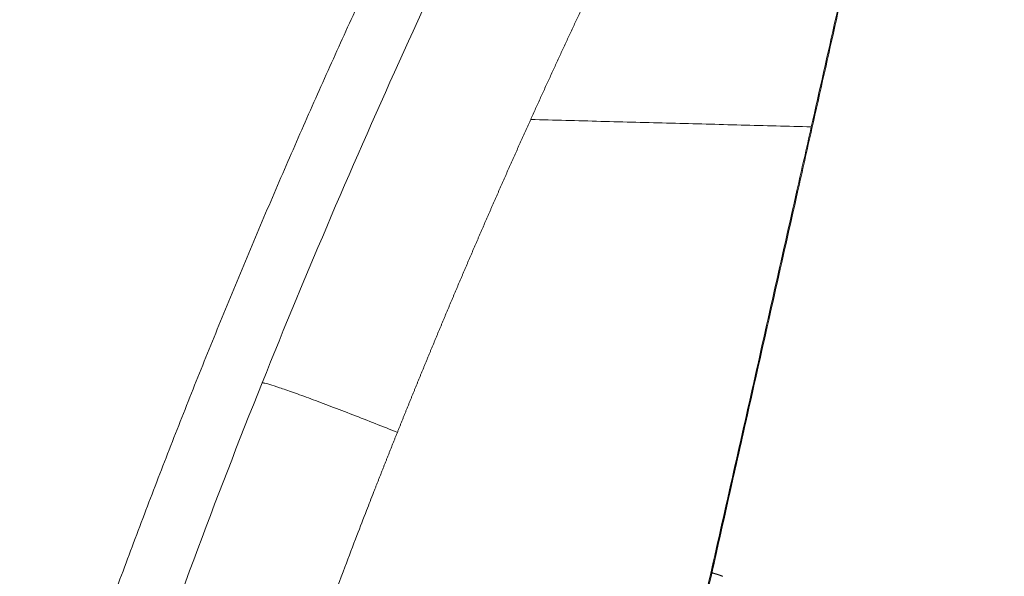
# Model space of a CAD drawing. Header units: millimetres. Extents: x 0 to 594, y 0 to 420.
# Tile 226 of 656: x 194.88 to 204.82, y 176.63 to 182.25. Entities that reach past the tile are written whole.
import ezdxf

# ---------------------------------------------------------------- set-up
doc = ezdxf.new("R2010")
doc.units = ezdxf.units.MM
doc.layers.add('1', color=7, linetype='Continuous', true_color=0xffffff)
doc.styles.add('Arial Unicode MS', font='txt')
doc.dimstyles.get("Standard").update_dxf_attribs({"dimtxt": 0.18, "dimasz": 0.18, "dimexe": 0.18, "dimexo": 0.0625, "dimgap": 0.09, "dimtad": 0, "dimtih": 1, "dimtoh": 1, "dimdec": 4, "dimzin": 0, "dimdsep": 46, "dimtxsty": 'Standard', "dimcen": 0.09, "dimadec": 0, "dimazin": 0, "dimtfac": 1, "dimtdec": 4, "dimtofl": 0, "dimtmove": 0, "dimatfit": 3, "dimfxl": 0, "dimtolj": 1, "dimtzin": 0, "dimarcsym": 0})

# ---------------------------------------------------------------- blocks, each defined once
blk = doc.blocks.new('_U9')
at = {"layer": '1', "color": 18, "lineweight": 13}
for p, q in [((203.3786, 192.865), (47.9703, 192.865)), ((49.9703, 192.865), (49.9703, 158.4304)), ((49.9703, 113.5712), (49.9703, 148.883)), ((351.6296, 113.5712), (47.9703, 113.5712))]:
    blk.add_line(p, q, dxfattribs=at)
at = {"layer": '1', "color": 18}
for points in [[(49.9703, 192.865), (50.9082, 189.365), (49.0325, 189.365)], [(49.9703, 113.5712), (49.0325, 117.0712), (50.9082, 117.0712)]]:
    blk.add_solid(points, dxfattribs=at)
at = {"layer": '1', "color": 18, "linetype": 'Continuous', "lineweight": 13, "insert": (52.0981, 150.4955), "char_height": 2.5, "attachment_point": 7, "rotation": 90, "line_spacing_factor": 1.047437, "style": 'Arial Unicode MS'}
blk.add_mtext('\\fArial Unicode MS|b0|i0;\\W1.0000;1.59', dxfattribs=at)
blk = doc.blocks.new('_U10')
at = {"layer": '1', "color": 18, "lineweight": 13}
for p, q in [((100.9291, 177.3386), (56.1892, 177.3386)), ((58.1892, 177.3386), (58.1892, 150.2286)), ((58.1892, 113.5712), (58.1892, 140.6812)), ((351.6296, 113.5712), (56.1892, 113.5712))]:
    blk.add_line(p, q, dxfattribs=at)
at = {"layer": '1', "color": 18}
for points in [[(58.1892, 177.3386), (59.1271, 173.8386), (57.2514, 173.8386)], [(58.1892, 113.5712), (57.2514, 117.0712), (59.1271, 117.0712)]]:
    blk.add_solid(points, dxfattribs=at)
at = {"layer": '1', "color": 18, "linetype": 'Continuous', "lineweight": 13, "insert": (60.317, 142.2937), "char_height": 2.5, "attachment_point": 7, "rotation": 90, "line_spacing_factor": 1.047437, "style": 'Arial Unicode MS'}
blk.add_mtext('\\fArial Unicode MS|b0|i0;\\W1.0000;1.28', dxfattribs=at)

msp = doc.modelspace()

# ---------------------------------------------------------------- linework, layer by layer
at = {"layer": '1', "color": 155, "linetype": 'Continuous', "lineweight": 13}
for points, knots in [([(204.4323, 189.7266), (204.4261, 189.7159), (204.4134, 189.6941), (204.3941, 189.6608), (204.3742, 189.6265), (204.3536, 189.591), (204.3325, 189.5545), (204.3107, 189.5168), (204.2883, 189.4781), (204.2653, 189.4382), (204.2417, 189.3973), (204.2174, 189.3552), (204.1926, 189.3121), (204.1672, 189.2679), (204.1411, 189.2225), (204.1145, 189.176), (204.0872, 189.1285), (204.0594, 189.0798), (204.0309, 189.03), (204.0019, 188.9792), (203.9723, 188.9272), (203.942, 188.8741), (203.9112, 188.8199), (203.8798, 188.7645), (203.8478, 188.7081), (203.8152, 188.6505), (203.7821, 188.5919), (203.7484, 188.5321), (203.714, 188.4712), (203.6791, 188.4091), (203.6437, 188.346), (203.6077, 188.2817), (203.5711, 188.2163), (203.5339, 188.1498), (203.4962, 188.0822), (203.4579, 188.0134), (203.419, 187.9435), (203.3796, 187.8725), (203.3397, 187.8003), (203.2992, 187.727), (203.2581, 187.6526), (203.2165, 187.577), (203.1744, 187.5003), (203.1318, 187.4224), (203.0886, 187.3434), (203.0448, 187.2633), (203.0006, 187.182), (202.9558, 187.0996), (202.9105, 187.016), (202.8647, 186.9313), (202.8183, 186.8454), (202.7715, 186.7584), (202.7242, 186.6702), (202.6763, 186.5808), (202.628, 186.4903), (202.5791, 186.3987), (202.5298, 186.3058), (202.48, 186.2119), (202.4297, 186.1167), (202.3789, 186.0204), (202.3277, 185.9229), (202.276, 185.8242), (202.2238, 185.7243), (202.1711, 185.6233), (202.118, 185.5211), (202.0645, 185.4177), (202.0105, 185.3132), (201.956, 185.2074), (201.9011, 185.1005), (201.8458, 184.9923), (201.7901, 184.883), (201.7339, 184.7725), (201.6774, 184.6608), (201.6204, 184.5479), (201.563, 184.4338), (201.5052, 184.3184), (201.447, 184.2019), (201.3884, 184.0842), (201.3294, 183.9652), (201.2701, 183.8451), (201.2104, 183.7237), (201.1503, 183.6011), (201.0898, 183.4773), (201.029, 183.3523), (200.9679, 183.226), (200.9064, 183.0985), (200.8446, 182.9698), (200.7946, 182.8653), (200.7565, 182.7854), (200.7304, 182.7306), (200.7043, 182.6757), (200.6783, 182.6209), (200.6524, 182.566), (200.6264, 182.5111), (200.6005, 182.4562), (200.5747, 182.4013), (200.5488, 182.3463), (200.5231, 182.2914), (200.4973, 182.2364), (200.4716, 182.1814), (200.446, 182.1264), (200.4203, 182.0713), (200.3947, 182.0163), (200.3692, 181.9612), (200.3437, 181.9061), (200.3182, 181.851), (200.2928, 181.7959), (200.2674, 181.7407), (200.2421, 181.6856), (200.2168, 181.6304), (200.1915, 181.5752), (200.1663, 181.52), (200.1411, 181.4648), (200.116, 181.4095), (200.0909, 181.3542), (200.0658, 181.299), (200.0491, 181.2621), (200.0408, 181.2436)], [0, 0, 0, 0, 0.003893, 0.007918, 0.012075, 0.016363, 0.020783, 0.025334, 0.030017, 0.034832, 0.039778, 0.044857, 0.050066, 0.055407, 0.06088, 0.066485, 0.072221, 0.078089, 0.084089, 0.09022, 0.096482, 0.102877, 0.109403, 0.116061, 0.12285, 0.129771, 0.136824, 0.144008, 0.151324, 0.158771, 0.16635, 0.174061, 0.181903, 0.189877, 0.197983, 0.20622, 0.214589, 0.223089, 0.231721, 0.240485, 0.24938, 0.258407, 0.267566, 0.276856, 0.286277, 0.29583, 0.305515, 0.315331, 0.325279, 0.335359, 0.34557, 0.355912, 0.366386, 0.376992, 0.387729, 0.398598, 0.409598, 0.420729, 0.431993, 0.443387, 0.454913, 0.466571, 0.47836, 0.490281, 0.502333, 0.514516, 0.526831, 0.539277, 0.551855, 0.564564, 0.577405, 0.590377, 0.60348, 0.616715, 0.630081, 0.643578, 0.657207, 0.670967, 0.684859, 0.698882, 0.713036, 0.727322, 0.741738, 0.756287, 0.770966, 0.785777, 0.800719, 0.815792, 0.822145, 0.828498, 0.83485, 0.841203, 0.847555, 0.853908, 0.86026, 0.866612, 0.872965, 0.879317, 0.885669, 0.892021, 0.898373, 0.904725, 0.911077, 0.917429, 0.923781, 0.930133, 0.936485, 0.942836, 0.949188, 0.95554, 0.961891, 0.968243, 0.974594, 0.980946, 0.987297, 0.993649, 1, 1, 1, 1]), ([(200.0408, 181.2436), (200.0364, 181.2339), (200.0276, 181.2144), (200.0144, 181.1852), (200.0012, 181.1559), (199.988, 181.1267), (199.9748, 181.0974), (199.9617, 181.0681), (199.9486, 181.0389), (199.9354, 181.0096), (199.9223, 180.9803), (199.9092, 180.951), (199.8961, 180.9217), (199.883, 180.8924), (199.87, 180.8631), (199.8569, 180.8338), (199.8439, 180.8045), (199.8308, 180.7752), (199.8178, 180.7459), (199.8048, 180.7165), (199.7918, 180.6872), (199.7788, 180.6579), (199.7659, 180.6285), (199.7529, 180.5992), (199.7399, 180.5698), (199.727, 180.5405), (199.7141, 180.5111), (199.7012, 180.4817), (199.6883, 180.4524), (199.6754, 180.423), (199.6625, 180.3936), (199.6496, 180.3642), (199.6368, 180.3348), (199.6239, 180.3054), (199.6111, 180.276), (199.5983, 180.2466), (199.5855, 180.2172), (199.5727, 180.1878), (199.5599, 180.1583), (199.5471, 180.1289), (199.5344, 180.0995), (199.5216, 180.07), (199.5089, 180.0406), (199.4962, 180.0111), (199.4835, 179.9817), (199.4708, 179.9522), (199.4581, 179.9227), (199.4454, 179.8933), (199.4327, 179.8638), (199.4201, 179.8343), (199.4074, 179.8048), (199.3948, 179.7753), (199.3822, 179.7458), (199.3696, 179.7163), (199.357, 179.6868), (199.3444, 179.6573), (199.3318, 179.6278), (199.3193, 179.5982), (199.3067, 179.5687), (199.2942, 179.5392), (199.2817, 179.5096), (199.2692, 179.4801), (199.2567, 179.4505), (199.2442, 179.421), (199.2317, 179.3914), (199.2193, 179.3619), (199.2068, 179.3323), (199.1944, 179.3027), (199.182, 179.2731), (199.1696, 179.2436), (199.1571, 179.214), (199.1448, 179.1844), (199.1324, 179.1548), (199.12, 179.1252), (199.1077, 179.0956), (199.0953, 179.0659), (199.083, 179.0363), (199.0707, 179.0067), (199.0584, 178.9771), (199.0461, 178.9474), (199.0338, 178.9178), (199.0215, 178.8881), (199.0093, 178.8585), (198.997, 178.8288), (198.9848, 178.7992), (198.9726, 178.7695), (198.9604, 178.7398), (198.9482, 178.7102), (198.936, 178.6805), (198.9238, 178.6508), (198.9117, 178.6211), (198.8995, 178.5914), (198.8874, 178.5617), (198.8753, 178.532), (198.8632, 178.5023), (198.8511, 178.4726), (198.839, 178.4429), (198.8269, 178.4131), (198.8148, 178.3834), (198.8028, 178.3537), (198.7908, 178.3239), (198.7787, 178.2942), (198.7667, 178.2644), (198.7547, 178.2347), (198.7427, 178.2049), (198.7307, 178.1752), (198.7188, 178.1454), (198.7068, 178.1156), (198.6989, 178.0958), (198.6949, 178.0858)], [0, 0, 0, 0, 0.009346, 0.018692, 0.028038, 0.037384, 0.04673, 0.056076, 0.065422, 0.074768, 0.084114, 0.09346, 0.102806, 0.112152, 0.121498, 0.130844, 0.14019, 0.149536, 0.158882, 0.168228, 0.177574, 0.18692, 0.196266, 0.205612, 0.214958, 0.224304, 0.23365, 0.242996, 0.252342, 0.261688, 0.271034, 0.28038, 0.289726, 0.299072, 0.308418, 0.317764, 0.32711, 0.336455, 0.345801, 0.355147, 0.364493, 0.373839, 0.383185, 0.392531, 0.401877, 0.411223, 0.420568, 0.429914, 0.43926, 0.448606, 0.457952, 0.467298, 0.476644, 0.485989, 0.495335, 0.504681, 0.514027, 0.523373, 0.532718, 0.542064, 0.55141, 0.560756, 0.570102, 0.579447, 0.588793, 0.598139, 0.607485, 0.61683, 0.626176, 0.635522, 0.644867, 0.654213, 0.663559, 0.672905, 0.68225, 0.691596, 0.700942, 0.710287, 0.719633, 0.728979, 0.738324, 0.74767, 0.757016, 0.766361, 0.775707, 0.785053, 0.794398, 0.803744, 0.813089, 0.822435, 0.831781, 0.841126, 0.850472, 0.859817, 0.869163, 0.878508, 0.887854, 0.897199, 0.906545, 0.915891, 0.925236, 0.934582, 0.943927, 0.953273, 0.962618, 0.971964, 0.981309, 0.990655, 1, 1, 1, 1]), ([(198.6949, 178.0858), (198.6909, 178.0758), (198.6828, 178.0556), (198.6707, 178.0254), (198.6586, 177.9951), (198.6465, 177.9649), (198.6345, 177.9346), (198.6224, 177.9044), (198.6104, 177.8741), (198.5984, 177.8439), (198.5864, 177.8136), (198.5744, 177.7833), (198.5624, 177.753), (198.5504, 177.7228), (198.5385, 177.6925), (198.5265, 177.6622), (198.5146, 177.6319), (198.5027, 177.6016), (198.4908, 177.5713), (198.4789, 177.5409), (198.467, 177.5106), (198.4353, 177.4296), (198.375, 177.2749), (198.2779, 177.0233), (198.1555, 176.7022), (198.0086, 176.3114), (197.8385, 175.8504), (197.6465, 175.3187), (197.5032, 174.912), (197.4139, 174.6548), (197.3851, 174.5714), (197.3566, 174.4887), (197.3285, 174.4068), (197.3007, 174.3256), (197.2733, 174.2452), (197.2463, 174.1655), (197.2196, 174.0866), (197.1932, 174.0084), (197.1672, 173.9309), (197.1415, 173.8542), (197.1162, 173.7783), (197.0912, 173.7031), (197.0666, 173.6287), (197.0423, 173.555), (197.0183, 173.4821), (196.9946, 173.4099), (196.9713, 173.3385), (196.9483, 173.2679), (196.9256, 173.198), (196.9032, 173.1288), (196.8812, 173.0604), (196.8594, 172.9928), (196.838, 172.926), (196.8169, 172.8599), (196.7961, 172.7946), (196.7756, 172.73), (196.7554, 172.6662), (196.7355, 172.6032), (196.7159, 172.5409), (196.6967, 172.4794), (196.6777, 172.4187), (196.659, 172.3587), (196.6406, 172.2995), (196.6225, 172.2411), (196.6046, 172.1834), (196.5871, 172.1266), (196.5699, 172.0704), (196.5529, 172.0151), (196.5417, 171.9785), (196.5361, 171.9603)], [0, 0, 0, 0, 0.005013, 0.010025, 0.015038, 0.02005, 0.025063, 0.030076, 0.035088, 0.040101, 0.045113, 0.050126, 0.055138, 0.060151, 0.065164, 0.070176, 0.075189, 0.080201, 0.085214, 0.090226, 0.095239, 0.100251, 0.130392, 0.171907, 0.224798, 0.289063, 0.364704, 0.45172, 0.550112, 0.563824, 0.577409, 0.590867, 0.604199, 0.617405, 0.630484, 0.643438, 0.656264, 0.668965, 0.681539, 0.693986, 0.706308, 0.718502, 0.730571, 0.742513, 0.754329, 0.766019, 0.777582, 0.789018, 0.800329, 0.811513, 0.822571, 0.833502, 0.844307, 0.854985, 0.865538, 0.875963, 0.886263, 0.896436, 0.906483, 0.916403, 0.926197, 0.935865, 0.945406, 0.954821, 0.96411, 0.973272, 0.982308, 0.991217, 1, 1, 1, 1])]:
    msp.add_open_spline(points, degree=3, knots=knots, dxfattribs=at)
at = {"layer": '1', "color": 155, "linetype": 'Continuous', "lineweight": 18}
for points, knots in [([(202.8736, 181.1694), (202.9562, 181.5361), (203.0388, 181.9028), (203.1869, 182.5599), (203.2523, 182.8503), (203.3504, 183.2858), (203.3831, 183.431), (203.4321, 183.6488), (203.4485, 183.7214), (203.4812, 183.8666), (203.4976, 183.9392), (203.5141, 184.0124), (203.5142, 184.0131), (203.5145, 184.0144), (203.5146, 184.0151), (203.5151, 184.017), (203.5154, 184.0183), (203.5163, 184.0223), (203.5169, 184.0249), (203.5186, 184.0328), (203.5198, 184.038), (203.5234, 184.0537), (203.5257, 184.0642), (203.5328, 184.0957), (203.5375, 184.1167), (203.547, 184.1586), (203.5517, 184.1796), (203.5588, 184.211), (203.5611, 184.2215), (203.5647, 184.2372), (203.5659, 184.2425), (203.5676, 184.2503), (203.5682, 184.253), (203.5691, 184.2569), (203.5694, 184.2582), (203.5699, 184.2602), (203.57, 184.2608), (203.5703, 184.2621), (203.5704, 184.2628), (203.5873, 184.3374), (203.6039, 184.4114), (203.6372, 184.5593), (203.6539, 184.6333), (203.7039, 184.8552), (203.7372, 185.0031), (203.8372, 185.4469), (203.9038, 185.7427), (204.1037, 186.6302), (204.237, 187.2219), (204.486, 188.3273), (204.6017, 188.8411), (204.7374, 189.4437), (204.7558, 189.5327), (204.7776, 189.6541), (204.783, 189.6859), (204.7881, 189.7178)], [0, 0, 0, 0, 0.128699, 0.128699, 0.230624, 0.230624, 0.281587, 0.281587, 0.307068, 0.307068, 0.332549, 0.332549, 0.332779, 0.332779, 0.333009, 0.333009, 0.333469, 0.333469, 0.334389, 0.334389, 0.33623, 0.33623, 0.339911, 0.339911, 0.347272, 0.347272, 0.354634, 0.354634, 0.358314, 0.358314, 0.360155, 0.360155, 0.361075, 0.361075, 0.361535, 0.361535, 0.361765, 0.361765, 0.361995, 0.361995, 0.387958, 0.387958, 0.41392, 0.41392, 0.465846, 0.465846, 0.569697, 0.569697, 0.777401, 0.777401, 0.957785, 0.957785, 0.988948, 0.988948, 1, 1, 1, 1]), ([(202.8799, 181.1515), (202.9625, 181.518), (203.0451, 181.8845), (203.1931, 182.5413), (203.2585, 182.8316), (203.3566, 183.267), (203.3893, 183.4121), (203.4384, 183.6298), (203.4547, 183.7023), (203.4874, 183.8474), (203.5038, 183.92), (203.5203, 183.9932), (203.5204, 183.9939), (203.5207, 183.9952), (203.5209, 183.9958), (203.5213, 183.9978), (203.5216, 183.9991), (203.5225, 184.003), (203.5231, 184.0057), (203.5249, 184.0135), (203.526, 184.0188), (203.5296, 184.0345), (203.5319, 184.045), (203.539, 184.0764), (203.5438, 184.0974), (203.5532, 184.1393), (203.5579, 184.1603), (203.565, 184.1917), (203.5674, 184.2022), (203.5709, 184.2179), (203.5721, 184.2231), (203.5739, 184.231), (203.5745, 184.2336), (203.5753, 184.2376), (203.5756, 184.2389), (203.5761, 184.2408), (203.5762, 184.2415), (203.5765, 184.2428), (203.5767, 184.2435), (203.5935, 184.318), (203.6101, 184.392), (203.6435, 184.5398), (203.6601, 184.6138), (203.7101, 184.8355), (203.7434, 184.9834), (203.8434, 185.4269), (203.91, 185.7226), (204.1099, 186.6097), (204.2432, 187.2011), (204.4251, 188.0086), (204.4739, 188.2247), (204.5226, 188.4409)], [0, 0, 0, 0, 0.150821, 0.150821, 0.270264, 0.270264, 0.329986, 0.329986, 0.359847, 0.359847, 0.389708, 0.389708, 0.389978, 0.389978, 0.390248, 0.390248, 0.390787, 0.390787, 0.391865, 0.391865, 0.394022, 0.394022, 0.398335, 0.398335, 0.406962, 0.406962, 0.415589, 0.415589, 0.419902, 0.419902, 0.422059, 0.422059, 0.423137, 0.423137, 0.423676, 0.423676, 0.423946, 0.423946, 0.424216, 0.424216, 0.454641, 0.454641, 0.485066, 0.485066, 0.545916, 0.545916, 0.667618, 0.667618, 0.911022, 0.911022, 1, 1, 1, 1]), ([(202.7352, 180.5094), (202.7834, 180.7235), (202.8317, 180.9375), (202.9625, 181.518), (203.0451, 181.8845), (203.1277, 182.2511)], [0, 0, 0, 0, 0.368651, 0.368651, 1, 1, 1, 1]), ([(200.8645, 172.2504), (201.1753, 173.63), (201.4861, 175.0095), (201.9522, 177.0787), (202.1075, 177.7684), (202.4183, 179.1478), (202.5736, 179.8374), (202.7289, 180.527)], [0, 0, 0, 0, 0.5, 0.5, 0.75, 0.75, 1, 1, 1, 1]), ([(200.8708, 172.236), (201.1816, 173.6151), (201.4924, 174.9941), (201.9585, 177.0625), (202.1138, 177.7519), (202.4245, 179.1307), (202.5799, 179.8201), (202.7352, 180.5094)], [0, 0, 0, 0, 0.5, 0.5, 0.75, 0.75, 1, 1, 1, 1]), ([(201.8664, 176.6539), (202.0007, 177.2497), (202.1349, 177.8455), (202.4245, 179.1307), (202.5799, 179.8201), (202.7352, 180.5094)], [0, 0, 0, 0, 0.463573, 0.463573, 1, 1, 1, 1]), ([(201.8701, 176.6681), (201.8711, 176.6678), (201.8733, 176.6673), (201.8768, 176.6663), (201.8806, 176.6653), (201.8844, 176.6642), (201.8882, 176.6632), (201.892, 176.6621), (201.8958, 176.661), (201.8996, 176.6599), (201.9034, 176.6587), (201.9072, 176.6576), (201.911, 176.6564), (201.9148, 176.6553), (201.9186, 176.6541), (201.9224, 176.6528), (201.9262, 176.6516), (201.93, 176.6504), (201.9338, 176.6491), (201.9376, 176.6478), (201.9414, 176.6465), (201.9452, 176.6452), (201.949, 176.6439), (201.9528, 176.6426), (201.9565, 176.6412), (201.9603, 176.6398), (201.9641, 176.6384), (201.9679, 176.637), (201.9717, 176.6356), (201.9754, 176.6341), (201.9779, 176.6332), (201.9792, 176.6327)], [0, 0, 0, 0, 0.025849, 0.060176, 0.094537, 0.128932, 0.163363, 0.197827, 0.232326, 0.266859, 0.301427, 0.336029, 0.370665, 0.405336, 0.440041, 0.47478, 0.509554, 0.544363, 0.579205, 0.614082, 0.648994, 0.68394, 0.71892, 0.753934, 0.788984, 0.824067, 0.859185, 0.894337, 0.929524, 0.964745, 1, 1, 1, 1])]:
    msp.add_open_spline(points, degree=3, knots=knots, dxfattribs=at)
for points, degree in [([(199.789, 185.4817), (197.2425, 180.4915), (195.3899, 175.2043)], 2), ([(202.7289, 180.527), (202.7772, 180.7412), (202.8254, 180.9553), (202.8736, 181.1694)], 3), ([(202.7352, 180.5094), (202.7834, 180.7235), (202.8317, 180.9375), (202.8799, 181.1515)], 3), ([(202.7352, 180.5094), (202.7289, 180.527)], 1)]:
    msp.add_open_spline(points, degree=degree, dxfattribs=at)
at = {"layer": '1', "color": 155, "linetype": 'Continuous', "lineweight": 13}
for points, degree in [([(200.3327, 185.2054), (199.241, 183.0444), (198.233, 180.8381), (197.3295, 178.5855)], 3), ([(200.0408, 181.2436), (202.8736, 181.1694)], 1), ([(197.3295, 178.5855), (196.8544, 177.4008), (196.4081, 176.2033), (195.9914, 174.9952)], 3)]:
    msp.add_open_spline(points, degree=degree, dxfattribs=at)
at = {"layer": '1', "color": 155, "linetype": 'Continuous', "lineweight": 18}
msp.add_rational_spline([(197.3295, 178.5855), (197.4312, 178.5921), (198.6948, 178.0859)], [1.00004466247, 0.740439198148, 1.00006700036], degree=2, dxfattribs=at)

# ---------------------------------------------------------------- dimensions: what is measured, and where the dimension line sits
at = {"layer": '1', "color": 18, "linetype": 'Continuous', "lineweight": 13}
for base, p1, p2, picture, middle in [((49.9703, 113.5712), (203.3786, 192.865), (351.6296, 113.5712), '_U9', (49.9703, 153.6567)), ((58.1892, 177.3386), (351.6296, 113.5712), (100.9291, 177.3386), '_U10', (58.1892, 145.4549))]:
    dim = msp.add_linear_dim(base=base, p1=p1, p2=p2, angle=90, dimstyle='Standard', override={"dimtxt": 2.5, "dimasz": 3.5, "dimexe": 2, "dimexo": 0, "dimgap": 1.5, "dimtih": 0, "dimtoh": 0, "dimdec": 2, "dimlfac": 0.02, "dimzin": 8, "dimdsep": 46, "dimlunit": 2, "dimtxsty": 'Arial Unicode MS', "dimsah": 1, "dimse1": 0, "dimse2": 0, "dimsd1": 0, "dimsd2": 0, "dimclrd": 18, "dimclre": 18, "dimclrt": 18, "dimtol": 0, "dimtm": -0.1, "dimtfac": 1.4, "dimtdec": 2, "dimtofl": 1, "dimtmove": 0, "dimtzin": 8, "dimlwd": 13, "dimlwe": 13}, dxfattribs=at)
    dim.commit()
    dim.dimension.update_dxf_attribs({"geometry": picture, "text_midpoint": middle, "dimtype": 160})

doc.saveas('drawing.dxf')
